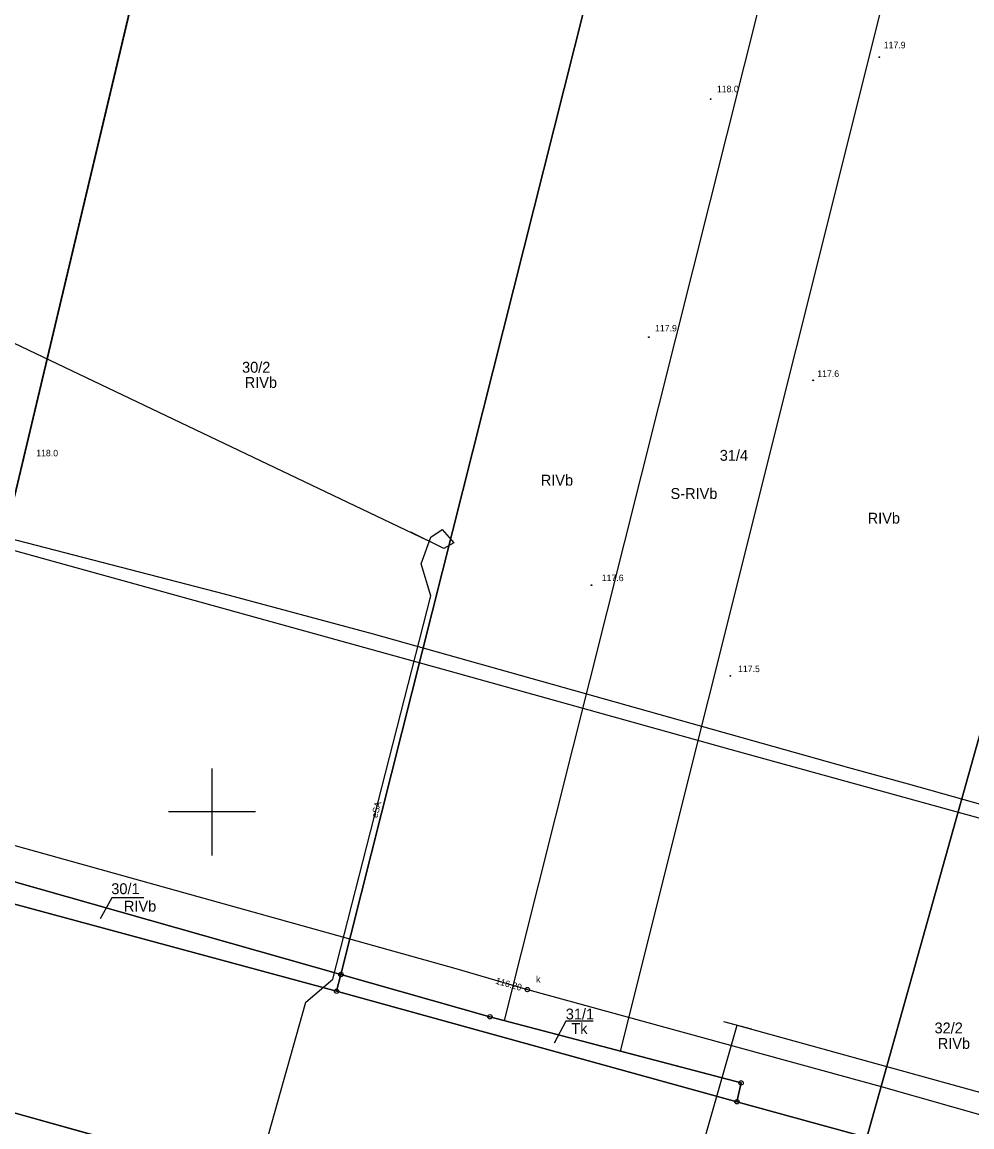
# Model space of a CAD drawing. Extents: x 6424617 to 6425697, y 5665845 to 5667190.
# Drawn here: x 6425078.2 to 6425187.4, y 5665963.8 to 5666090.8 of the extents above; entities that cross this region are included whole.
import ezdxf

# ---------------------------------------------------------------- set-up
doc = ezdxf.new("R2010")
doc.units = 0
for name, color, linetype in [('Warstwa 1', 7, 'Continuous'), ('Warstwa 10', 7, 'Continuous'), ('Warstwa 11', 7, 'Continuous'), ('Warstwa 12', 7, 'Continuous'), ('Warstwa 13', 7, 'Continuous'), ('Warstwa 14', 7, 'Continuous'), ('Warstwa 15', 7, 'Continuous'), ('Warstwa 2', 7, 'Continuous'), ('Warstwa 21', 7, 'Continuous'), ('Warstwa 23', 7, 'Continuous'), ('Warstwa 4', 7, 'Continuous'), ('Warstwa 5', 7, 'Continuous'), ('Warstwa 6', 7, 'Continuous'), ('Warstwa 63', 7, 'Continuous')]:
    doc.layers.add(name, color=color, linetype=linetype)

msp = doc.modelspace()

# ---------------------------------------------------------------- linework, layer by layer
at = {"layer": 'Warstwa 1'}
for p, q in [((6425067.43, 5665994.76), (6425095.62, 5666113.43)), ((6425067.43, 5665994.76), (6425095.62, 5666113.43)), ((6425114.83, 5665981.3), (6425147.52, 5666111.03)), ((6425114.83, 5665981.3), (6425147.52, 5666111.03)), ((6425133.62, 5665976), (6425167.61, 5666111.37)), ((6425133.62, 5665976), (6425167.61, 5666111.37)), ((6425146.96, 5665972.48), (6425181.79, 5666111.61)), ((6425146.96, 5665972.48), (6425181.79, 5666111.61)), ((6425175.28, 5665962.55), (6425201.57, 5666056.31)), ((6425175.28, 5665962.55), (6425201.57, 5666056.31)), ((6425067.43, 5665994.76), (6425114.83, 5665981.3)), ((6425067.43, 5665994.76), (6425114.83, 5665981.3)), ((6425066.83, 5665992.22), (6425114.34, 5665979.37)), ((6425066.83, 5665992.22), (6425114.34, 5665979.37)), ((6425114.34, 5665979.37), (6425114.83, 5665981.3)), ((6425114.34, 5665979.37), (6425114.83, 5665981.3)), ((6425114.83, 5665981.3), (6425131.97, 5665976.44)), ((6425114.83, 5665981.3), (6425131.97, 5665976.44)), ((6425114.34, 5665979.37), (6425160.35, 5665966.67)), ((6425114.34, 5665979.37), (6425160.35, 5665966.67)), ((6425131.97, 5665976.44), (6425133.62, 5665976)), ((6425131.97, 5665976.44), (6425133.62, 5665976)), ((6425133.62, 5665976), (6425146.96, 5665972.48)), ((6425133.62, 5665976), (6425146.96, 5665972.48)), ((6425146.96, 5665972.48), (6425160.84, 5665968.83)), ((6425146.96, 5665972.48), (6425160.84, 5665968.83)), ((6425160.35, 5665966.67), (6425160.84, 5665968.83)), ((6425160.35, 5665966.67), (6425160.84, 5665968.83)), ((6425073.51, 5665966.43), (6425123.83, 5665952.42)), ((6425073.51, 5665966.43), (6425123.83, 5665952.42)), ((6425160.35, 5665966.67), (6425175.28, 5665962.55)), ((6425160.35, 5665966.67), (6425175.28, 5665962.55))]:
    msp.add_line(p, q, dxfattribs=at)
at = {"layer": 'Warstwa 10'}
msp.add_lwpolyline([(6425102.51, 5665949.49), (6425104.38, 5665955.25), (6425110.81, 5665978.13), (6425113.91, 5665980.77), (6425125.17, 5666024.85), (6425124.05, 5666028.54), (6425125.18, 5666031.6), (6425126.49, 5666032.48), (6425127.81, 5666030.94), (6425126.67, 5666030.27)], dxfattribs=at)
for centre in [(6425114.83, 5665981.3), (6425114.34, 5665979.37), (6425114.34, 5665979.37), (6425131.97, 5665976.44), (6425160.84, 5665968.83), (6425160.35, 5665966.67), (6425160.35, 5665966.67)]:
    msp.add_circle(centre, 0.25, dxfattribs=at)
at = {"layer": 'Warstwa 12'}
for points in [[(6425192.87, 5665999.59), (6425180.06, 5666003.17), (6425173.22, 5666005.07), (6425118.59, 5666020.43), (6425101.46, 5666025.04), (6425073.28, 5666032.33), (6425066.83, 5666034.26), (6425056.27, 5666037.28), (6425042.06, 5666041.29), (6425038.43, 5666042.25), (6425029.69, 5666044.78), (6425018.65, 5666047.88), (6425012.55, 5666049.67), (6425008.91, 5666050.68), (6424997.2, 5666054.03), (6424972.82, 5666060.99), (6424949.85, 5666067.81), (6424945.63, 5666069.01)], [(6424902.19, 5666044.87), (6425001.23, 5666017.3), (6425013.02, 5666014.09), (6425115, 5665985.63), (6425128.06, 5665981.98), (6425136.27, 5665979.57), (6425176.94, 5665968.42), (6425209.55, 5665959.16), (6425214.47, 5665958.42), (6425209.55, 5665959.16)], [(6425072.97, 5666031.24), (6425127.39, 5666016.19), (6425160.22, 5666007.03), (6425200.4, 5665995.95), (6425194.08, 5665968.64), (6425195.82, 5665968.22), (6425197.01, 5665967.93), (6425198.55, 5665967.52), (6425202.73, 5665966.36), (6425217.62, 5665962.23), (6425252.45, 5665952.66), (6425263.6, 5665949.51), (6425264.12, 5665949.09), (6425266.08, 5665945.84), (6425266.65, 5665945.4), (6425269.78, 5665944.54), (6425271.04, 5665944.25), (6425271.66, 5665944.09)]]:
    msp.add_lwpolyline(points, dxfattribs=at)
at = {"layer": 'Warstwa 13'}
for centre in [(6425176.72, 5666086.78), (6425157.34, 5666081.95), (6425150.22, 5666054.58), (6425169.12, 5666049.62), (6425143.64, 5666026.08), (6425159.6, 5666015.65)]:
    msp.add_circle(centre, 0.045, dxfattribs=at)
at = {"layer": 'Warstwa 14'}
msp.add_circle((6425136.03, 5665979.64), 0.045, dxfattribs=at)
at = {"layer": 'Warstwa 15'}
for points in [[(6425092.19, 5665990.1), (6425088.5, 5665990.1), (6425087.16, 5665987.71)], [(6425143.82, 5665975.92), (6425140.68, 5665975.92), (6425139.34, 5665973.4)]]:
    msp.add_lwpolyline(points, dxfattribs=at)
at = {"layer": 'Warstwa 2'}
msp.add_line((6425158.83, 5665975.91), (6425161.98, 5665975.04), dxfattribs=at)
for points in [[(6425126.67, 5666030.27), (6425122.87, 5666032.17)], [(6425091.98, 5665990.11), (6425088.5, 5665990.11), (6425087.16, 5665987.71)], [(6425143.82, 5665975.92), (6425140.68, 5665975.92), (6425139.34, 5665973.4)]]:
    msp.add_lwpolyline(points, dxfattribs=at)
at = {"layer": 'Warstwa 21'}
for points in [[(6425124.77, 5666031.22), (6425048.04, 5666067.79)], [(6425160.4, 5665975.47), (6425207.93, 5665962.34)]]:
    msp.add_lwpolyline(points, dxfattribs=at)
at = {"layer": 'Warstwa 23'}
msp.add_lwpolyline([(6425149.92, 5665938.86), (6425160.4, 5665975.47)], dxfattribs=at)
at = {"layer": 'Warstwa 4'}
msp.add_circle((6425136.27, 5665979.57), 0.25, dxfattribs=at)
at = {"layer": 'Warstwa 6'}
for points in [[(6424969.49, 5666021.95), (6425016.48, 5666009.21), (6425064.42, 5665995.62), (6425067.43, 5665994.76), (6425095.62, 5666113.43), (6425096.29, 5666116.29), (6425115.39, 5666195.08), (6425119.56, 5666213.76), (6425122.85, 5666227.25), (6425131.54, 5666263.8), (6425125.72, 5666263.41), (6425105.79, 5666262.56), (6425075.81, 5666260.95), (6425039.49, 5666258.91), (6425034.31, 5666258.51), (6425027.97, 5666259.43), (6425019.26, 5666224.02), (6425014.82, 5666205.94), (6425010.77, 5666189.47), (6425000.54, 5666147.83), (6424995.09, 5666125.71)], [(6425067.43, 5665994.76), (6425114.83, 5665981.3), (6425147.52, 5666111.03), (6425137.6, 5666110.88), (6425095.62, 5666113.43)], [(6425114.83, 5665981.3), (6425131.97, 5665976.44), (6425160.84, 5665968.83), (6425160.35, 5665966.67), (6425175.28, 5665962.55), (6425201.57, 5666056.31), (6425211.11, 5666112.11), (6425147.52, 5666111.03)], [(6425193.71, 5666002.87), (6425197.98, 5666033.3), (6425201.57, 5666056.31), (6425175.28, 5665962.55), (6425191.26, 5665958.12), (6425188.72, 5665962.22)], [(6425067.43, 5665994.76), (6425066.83, 5665992.22), (6425114.34, 5665979.37), (6425114.83, 5665981.3)], [(6425131.97, 5665976.44), (6425114.83, 5665981.3), (6425114.34, 5665979.37), (6425160.35, 5665966.67), (6425160.84, 5665968.83)]]:
    msp.add_lwpolyline(points, close=True, dxfattribs=at)
for points in [[(6425247.92, 5665916.88), (6425244.9, 5665943.26), (6425213.05, 5665952.08), (6425191.26, 5665958.12), (6425175.28, 5665962.55), (6425160.35, 5665966.67), (6425114.34, 5665979.37), (6425066.83, 5665992.22), (6424969.12, 5666020.47), (6424835.72, 5666057.05), (6424831.92, 5666058.14), (6424794.14, 5666069.49), (6424779.33, 5666074.24), (6424752.27, 5666082.9), (6424722.03, 5666092.61), (6424673.98, 5666108.22), (6424664.2, 5666111.59)], [(6424658.97, 5666088.29), (6424687.91, 5666078.9), (6424716.67, 5666070.32), (6424715.7, 5666065.72), (6424712.33, 5666049.73), (6424785.75, 5666034.72), (6424788.43, 5666045.53), (6424790.34, 5666053.24), (6424828.33, 5666041.07), (6424860.53, 5666028.94), (6424934.12, 5666007.2), (6424963.73, 5665998.45), (6425016.62, 5665983.17), (6425073.51, 5665966.43), (6425123.83, 5665952.42), (6425122.41, 5665946.75), (6425151.64, 5665938.47)], [(6425122, 5665945.12), (6425122.41, 5665946.75), (6425123.83, 5665952.42), (6425073.51, 5665966.43), (6425016.62, 5665983.17), (6424963.73, 5665998.45), (6424961.6, 5665989.83), (6425066.54, 5665960.25), (6425069.25, 5665956.94)]]:
    msp.add_lwpolyline(points, dxfattribs=at)
at = {"layer": 'Warstwa 63'}
for p, q in [((6425100, 5666005), (6425100, 5665995)), ((6425105, 5666000), (6425095, 5666000))]:
    msp.add_line(p, q, dxfattribs=at)

# ---------------------------------------------------------------- texts
at = {"layer": 'Warstwa 11'}
msp.add_text('eSA', height=0.75, rotation=76.3581, dxfattribs=at).set_placement((6425119.03, 5665999.25))
at = {"layer": 'Warstwa 13'}
for s, p in [('117.9', (6425177.23, 5666087.8)), ('118.0', (6425158.05, 5666082.75)), ('117.9', (6425150.94, 5666055.24)), ('117.6', (6425169.59, 5666050.01)), ('118.0', (6425079.81, 5666040.88)), ('117.6', (6425144.82, 5666026.53)), ('117.5', (6425160.48, 5666016.07))]:
    msp.add_text(s, height=0.75, dxfattribs=at).set_placement(p)
at = {"layer": 'Warstwa 14'}
msp.add_text('116.20', height=0.75, rotation=344.3075, dxfattribs=at).set_placement((6425132.55, 5665980.25))
at = {"layer": 'Warstwa 15'}
for s, p in [('30/2', (6425103.47, 5666050.5)), ('31/4', (6425158.38, 5666040.37)), ('30/1', (6425088.44, 5665990.54)), ('31/1', (6425140.68, 5665976.13)), ('32/2', (6425183.07, 5665974.53))]:
    msp.add_text(s, height=1.25, dxfattribs=at).set_placement(p)
at = {"layer": 'Warstwa 2'}
for s, p in [('RIVb', (6425103.77, 5666048.75)), ('RIVb', (6425137.81, 5666037.52)), ('S-RIVb', (6425152.72, 5666035.98)), ('RIVb', (6425175.38, 5666033.15)), ('RIVb', (6425089.89, 5665988.53)), ('Tk', (6425141.32, 5665974.47)), ('RIVb', (6425183.44, 5665972.75))]:
    msp.add_text(s, height=1.25, dxfattribs=at).set_placement(p)
at = {"layer": 'Warstwa 5'}
msp.add_text('k', height=0.75, dxfattribs=at).set_placement((6425137.27, 5665980.38))

doc.saveas('drawing.dxf')
